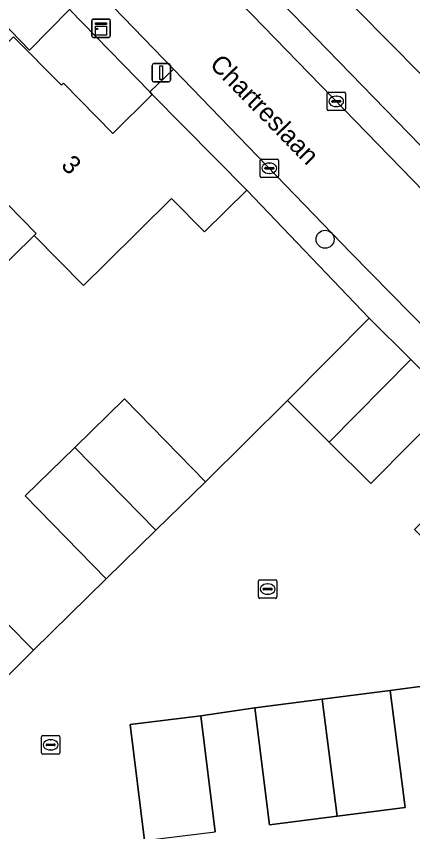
# Model space of a CAD drawing. Extents: x 158472 to 159562, y 388525 to 389606.
# Drawn here: x 159261.07 to 159282.6, y 389100.93 to 389145.17 of the extents above; entities that cross this region are included whole.
import ezdxf

# ---------------------------------------------------------------- set-up
doc = ezdxf.new("R2010")
doc.units = 0
for name, color, linetype in [('IMGEO_Boom', 7, 'Continuous'), ('IMGEO_Erf', 7, 'Continuous'), ('IMGEO_Kast', 7, 'Continuous'), ('IMGEO_Kolk', 7, 'Continuous'), ('IMGEO_Lichtmast', 7, 'Continuous'), ('IMGEO_Muur', 7, 'Continuous'), ('IMGEO_Openbare_ruimte_label', 7, 'Continuous'), ('IMGEO_Pand', 7, 'Continuous'), ('IMGEO_Pand_nummerreeks', 7, 'Continuous'), ('IMGEO_Parkeervlak_open', 7, 'Continuous'), ('IMGEO_Rijbaan_lokaal_open', 7, 'Continuous'), ('IMGEO_Voetpad_open', 7, 'Continuous')]:
    doc.layers.add(name, color=color, linetype=linetype)

msp = doc.modelspace()

# ---------------------------------------------------------------- linework, layer by layer
at = {"layer": 'IMGEO_Boom'}
msp.add_circle((159277.838, 389133.072), 0.489, dxfattribs=at)
at = {"layer": 'IMGEO_Erf'}
for points in [[(159282.949, 389146.326), (159278.276, 389151.11), (159276.97, 389149.834), (159276.899, 389149.906), (159272.233, 389154.682), (159275.652, 389158.022), (159274.558, 389159.143), (159270.878, 389155.475), (159269.734, 389154.335), (159270.372, 389153.686), (159275.638, 389148.331), (159276.226, 389148.913), (159294.758, 389130.181), (159295.317, 389130.763), (159298.704, 389127.352), (159300.076, 389128.793), (159296.764, 389132.184), (159292.088, 389136.97), (159287.519, 389141.648)], [(159252.726, 389136.223), (159257.507, 389140.942), (159257.619, 389140.828), (159260.923, 389144.059), (159263.521, 389141.426), (159263.628, 389141.531), (159266.309, 389138.814), (159268.453, 389140.93), (159268.315, 389141.071), (159263.961, 389145.532), (159261.788, 389143.327), (159259.733, 389145.452), (159256.244, 389142.093), (159255.422, 389142.951), (159235.109, 389123.017), (159235.154, 389122.97), (159238.472, 389126.243), (159240.515, 389124.172), (159243.382, 389127.002), (159248.054, 389131.613)], [(159266.947, 389124.414), (159271.341, 389119.919), (159275.792, 389124.315), (159280.23, 389128.797), (159273.586, 389135.729), (159271.299, 389133.472), (159269.507, 389135.289), (159265.949, 389131.777), (159264.719, 389130.564), (159262.049, 389133.27), (159257.429, 389128.752), (159252.766, 389124.151), (159248.079, 389119.525), (159243.252, 389114.762), (159250.061, 389107.765), (159252.573, 389110.254), (159255.086, 389112.743), (159257.598, 389115.232), (159262.011, 389110.777), (159265.954, 389114.652), (159261.56, 389119.146), (159264.253, 389121.779)]]:
    msp.add_lwpolyline(points, close=True, dxfattribs=at)
msp.add_lwpolyline([(159301.827, 389100.202), (159301.721, 389100.998), (159299.663, 389116.405), (159298.742, 389116.284), (159299.32, 389111.898), (159293.791, 389111.17), (159293.913, 389110.183), (159287.628, 389109.407), (159286.799, 389109.3), (159287.304, 389105.398), (159284.711, 389105.062), (159284.206, 389108.964), (159281.371, 389108.597), (159282.181, 389102.243), (159278.499, 389101.773), (159274.829, 389101.305), (159274.019, 389107.66), (159271.093, 389107.218), (159271.867, 389100.924)], dxfattribs=at)
at = {"layer": 'IMGEO_Kast'}
for p, q in [((159265.179, 389144.093), (159265.179, 389144.934)), ((159265.179, 389144.934), (159265.179, 389144.093)), ((159265.254, 389145.018), (159266.095, 389145.018)), ((159266.095, 389145.018), (159265.254, 389145.018)), ((159266.179, 389144.943), (159266.179, 389144.102)), ((159266.179, 389144.102), (159266.179, 389144.943)), ((159266.104, 389144.018), (159265.263, 389144.018)), ((159265.263, 389144.018), (159266.104, 389144.018))]:
    msp.add_line(p, q, dxfattribs=at)
for points in [[(159265.374, 389144.808), (159265.974, 389144.808), (159265.974, 389144.723), (159265.374, 389144.723), (159265.374, 389144.808)], [(159265.374, 389144.633), (159265.974, 389144.633), (159265.974, 389144.144), (159265.374, 389144.144), (159265.374, 389144.633)]]:
    msp.add_lwpolyline(points, dxfattribs=at)
msp.add_circle((159265.458, 389144.482), 0.0377, dxfattribs=at)
for centre, start, end in [((159265.257, 389144.94), 92.4484, 184.2845), ((159265.257, 389144.94), 92.4484, 184.2845), ((159266.101, 389144.94), 2.4484, 94.2845), ((159266.101, 389144.94), 2.4484, 94.2845), ((159265.257, 389144.096), 182.4484, 274.2845), ((159265.257, 389144.096), 182.4484, 274.2845), ((159266.101, 389144.096), 272.4484, 4.2845), ((159266.101, 389144.096), 272.4484, 4.2845)]:
    msp.add_arc(centre, 0.0779, start, end, dxfattribs=at)
at = {"layer": 'IMGEO_Kolk'}
for p, q in [((159277.944, 389140.125), (159277.944, 389140.977)), ((159278.019, 389141.051), (159278.871, 389141.051)), ((159278.432, 389140.831), (159278.457, 389140.831)), ((159278.945, 389140.977), (159278.945, 389140.125)), ((159278.203, 389140.545), (159278.203, 389140.557)), ((159278.641, 389140.508), (159278.243, 389140.508)), ((159278.246, 389140.594), (159278.644, 389140.594)), ((159278.455, 389140.271), (159278.43, 389140.271)), ((159278.687, 389140.557), (159278.687, 389140.545)), ((159278.871, 389140.051), (159278.019, 389140.051)), ((159274.312, 389136.496), (159274.312, 389137.348)), ((159274.387, 389137.422), (159275.239, 389137.422)), ((159274.8, 389137.202), (159274.825, 389137.202)), ((159275.313, 389137.348), (159275.313, 389136.496)), ((159274.571, 389136.916), (159274.571, 389136.928)), ((159275.009, 389136.879), (159274.611, 389136.879)), ((159274.614, 389136.965), (159275.012, 389136.965)), ((159275.055, 389136.928), (159275.055, 389136.916)), ((159275.239, 389136.422), (159274.387, 389136.422)), ((159274.823, 389136.642), (159274.798, 389136.642)), ((159274.294, 389114.592), (159275.146, 389114.592)), ((159274.219, 389113.666), (159274.219, 389114.518)), ((159274.521, 389114.135), (159274.919, 389114.135)), ((159274.707, 389114.372), (159274.732, 389114.372)), ((159275.22, 389114.518), (159275.22, 389113.666)), ((159274.478, 389114.086), (159274.478, 389114.098)), ((159274.916, 389114.049), (159274.518, 389114.049)), ((159274.73, 389113.812), (159274.705, 389113.812)), ((159274.962, 389114.098), (159274.962, 389114.086)), ((159275.146, 389113.592), (159274.294, 389113.592)), ((159262.437, 389105.218), (159262.437, 389106.07)), ((159262.512, 389106.144), (159263.364, 389106.144)), ((159262.925, 389105.924), (159262.95, 389105.924)), ((159263.438, 389106.07), (159263.438, 389105.218)), ((159262.696, 389105.638), (159262.696, 389105.65)), ((159263.134, 389105.601), (159262.736, 389105.601)), ((159262.739, 389105.687), (159263.137, 389105.687)), ((159262.948, 389105.364), (159262.923, 389105.364)), ((159263.18, 389105.65), (159263.18, 389105.638)), ((159263.364, 389105.144), (159262.512, 389105.144))]:
    msp.add_line(p, q, dxfattribs=at)
for points in [[(159277.944, 389140.125), (159277.944, 389140.977)], [(159278.019, 389141.051), (159278.871, 389141.051)], [(159278.945, 389140.977), (159278.945, 389140.125)], [(159278.871, 389140.051), (159278.019, 389140.051)], [(159274.312, 389136.496), (159274.312, 389137.348)], [(159274.387, 389137.422), (159275.239, 389137.422)], [(159275.313, 389137.348), (159275.313, 389136.496)], [(159275.239, 389136.422), (159274.387, 389136.422)], [(159274.294, 389114.592), (159275.146, 389114.592)], [(159274.219, 389113.666), (159274.219, 389114.518)], [(159275.22, 389114.518), (159275.22, 389113.666)], [(159275.146, 389113.592), (159274.294, 389113.592)], [(159262.437, 389105.218), (159262.437, 389106.07)], [(159262.512, 389106.144), (159263.364, 389106.144)], [(159263.438, 389106.07), (159263.438, 389105.218)], [(159263.364, 389105.144), (159262.512, 389105.144)]]:
    msp.add_lwpolyline(points, dxfattribs=at)
for centre, radius, start, end in [((159278.021, 389140.975), 0.0765, 91.552, 178.448), ((159278.021, 389140.975), 0.0765, 91.552, 178.448), ((159278.869, 389140.975), 0.0765, 1.552, 88.448), ((159278.869, 389140.975), 0.0765, 1.552, 88.448), ((159278.243, 389140.554), 0.0403, 85.8775, 175.7526), ((159278.24, 389140.544), 0.0366, 178.938, 274.7102), ((159278.644, 389140.551), 0.043, 264.8664, 352.4533), ((159278.648, 389140.556), 0.0386, 1.7309, 96.639), ((159278.021, 389140.127), 0.0765, 181.552, 268.448), ((159278.021, 389140.127), 0.0765, 181.552, 268.448), ((159278.869, 389140.127), 0.0765, 271.552, 358.448), ((159278.869, 389140.127), 0.0765, 271.552, 358.448), ((159274.389, 389137.346), 0.0765, 91.552, 178.448), ((159274.389, 389137.346), 0.0765, 91.552, 178.448), ((159275.237, 389137.346), 0.0765, 1.552, 88.448), ((159275.237, 389137.346), 0.0765, 1.552, 88.448), ((159274.611, 389136.925), 0.0403, 85.8775, 175.7526), ((159274.608, 389136.915), 0.0366, 178.938, 274.7102), ((159275.012, 389136.922), 0.043, 264.8664, 352.4533), ((159275.016, 389136.927), 0.0386, 1.7309, 96.639), ((159274.389, 389136.498), 0.0765, 181.552, 268.448), ((159274.389, 389136.498), 0.0765, 181.552, 268.448), ((159275.237, 389136.498), 0.0765, 271.552, 358.448), ((159275.237, 389136.498), 0.0765, 271.552, 358.448), ((159274.296, 389114.516), 0.0765, 91.552, 178.448), ((159274.296, 389114.516), 0.0765, 91.552, 178.448), ((159275.144, 389114.516), 0.0765, 1.552, 88.448), ((159275.144, 389114.516), 0.0765, 1.552, 88.448), ((159274.518, 389114.095), 0.0403, 85.8775, 175.7526), ((159274.923, 389114.097), 0.0386, 1.7309, 96.639), ((159274.515, 389114.085), 0.0366, 178.938, 274.7102), ((159274.919, 389114.092), 0.043, 264.8664, 352.4533), ((159274.296, 389113.668), 0.0765, 181.552, 268.448), ((159274.296, 389113.668), 0.0765, 181.552, 268.448), ((159275.144, 389113.668), 0.0765, 271.552, 358.448), ((159275.144, 389113.668), 0.0765, 271.552, 358.448), ((159262.514, 389106.068), 0.0765, 91.552, 178.448), ((159262.514, 389106.068), 0.0765, 91.552, 178.448), ((159263.362, 389106.068), 0.0765, 1.552, 88.448), ((159263.362, 389106.068), 0.0765, 1.552, 88.448), ((159262.736, 389105.647), 0.0403, 85.8775, 175.7526), ((159262.733, 389105.637), 0.0366, 178.938, 274.7102), ((159263.137, 389105.644), 0.043, 264.8664, 352.4533), ((159263.141, 389105.649), 0.0386, 1.7309, 96.639), ((159262.514, 389105.22), 0.0765, 181.552, 268.448), ((159262.514, 389105.22), 0.0765, 181.552, 268.448), ((159263.362, 389105.22), 0.0765, 271.552, 358.448), ((159263.362, 389105.22), 0.0765, 271.552, 358.448)]:
    msp.add_arc(centre, radius, start, end, dxfattribs=at)
for centre, major_axis, ratio, start_param, end_param in [((159278.431, 389140.551), (-0.387, 0.002), 0.722429, 4.712389, 7.853982), ((159278.456, 389140.551), (-0.39, 0.002), 0.717154, 1.570796, 4.712389), ((159274.799, 389136.922), (-0.387, 0.002), 0.722429, 4.712389, 7.853982), ((159274.824, 389136.922), (-0.39, 0.002), 0.717154, 1.570796, 4.712389), ((159274.706, 389114.092), (-0.387, 0.002), 0.722429, 4.712389, 7.853982), ((159274.731, 389114.092), (-0.39, 0.002), 0.717154, 1.570796, 4.712389), ((159262.924, 389105.644), (-0.387, 0.002), 0.722429, 4.712389, 7.853982), ((159262.949, 389105.644), (-0.39, 0.002), 0.717154, 1.570796, 4.712389)]:
    msp.add_ellipse(centre, major_axis=major_axis, ratio=ratio, start_param=start_param, end_param=end_param, dxfattribs=at)
at = {"layer": 'IMGEO_Lichtmast'}
for p, q in [((159268.447, 389141.706), (159268.447, 389142.506)), ((159268.447, 389142.506), (159268.447, 389141.706)), ((159268.547, 389142.606), (159269.337, 389142.606)), ((159269.337, 389142.606), (159268.547, 389142.606)), ((159269.437, 389142.506), (159269.437, 389141.706)), ((159269.437, 389141.706), (159269.437, 389142.506)), ((159269.337, 389141.606), (159268.547, 389141.606)), ((159268.547, 389141.606), (159269.337, 389141.606))]:
    msp.add_line(p, q, dxfattribs=at)
msp.add_lwpolyline([(159268.867, 389142.481), (159269.017, 389142.481), (159269.017, 389141.731), (159268.867, 389141.731), (159268.867, 389142.481)], dxfattribs=at)
for centre, start, end in [((159268.547, 389142.506), 90, 180), ((159268.547, 389142.506), 90, 180), ((159269.337, 389142.506), 0, 90), ((159269.337, 389142.506), 360, 90), ((159268.547, 389141.706), 180, 270), ((159268.547, 389141.706), 180, 270), ((159269.337, 389141.706), 270, 0), ((159269.337, 389141.706), 270, 0)]:
    msp.add_arc(centre, 0.1, start, end, dxfattribs=at)
at = {"layer": 'IMGEO_Muur'}
msp.add_lwpolyline([(159273.586, 389135.729), (159280.23, 389128.797)], dxfattribs=at)
at = {"layer": 'IMGEO_Pand'}
for points in [[(159257.619, 389140.828), (159260.422, 389137.986), (159258.997, 389136.579), (159262.158, 389133.377), (159262.049, 389133.27), (159264.719, 389130.564), (159265.949, 389131.777), (159269.507, 389135.289), (159271.299, 389133.472), (159273.586, 389135.729), (159268.453, 389140.93), (159266.309, 389138.814), (159263.628, 389141.531), (159263.521, 389141.426), (159260.923, 389144.059)], [(159252.726, 389136.223), (159255.376, 389133.534), (159254.034, 389132.221), (159257.429, 389128.752), (159262.049, 389133.27), (159262.158, 389133.377), (159258.997, 389136.579), (159260.422, 389137.986), (159257.619, 389140.828), (159257.507, 389140.942)], [(159278.062, 389122.068), (159282.5, 389126.55), (159280.23, 389128.797), (159275.792, 389124.315)], [(159278.062, 389122.068), (159280.331, 389119.821), (159284.769, 389124.303), (159284.556, 389124.514), (159282.5, 389126.55)], [(159268.649, 389117.287), (159271.341, 389119.919), (159266.947, 389124.414), (159264.253, 389121.779)], [(159268.649, 389117.287), (159264.253, 389121.779), (159261.56, 389119.146), (159265.954, 389114.652)], [(159255.086, 389112.743), (159259.499, 389108.288), (159262.011, 389110.777), (159257.598, 389115.232)], [(159278.499, 389101.773), (159282.181, 389102.243), (159281.371, 389108.597), (159277.689, 389108.128)], [(159278.499, 389101.773), (159277.689, 389108.128), (159274.019, 389107.66), (159274.829, 389101.305)], [(159271.093, 389107.218), (159267.265, 389106.747), (159268.039, 389100.453), (159271.867, 389100.924)]]:
    msp.add_lwpolyline(points, close=True, dxfattribs=at)
at = {"layer": 'IMGEO_Parkeervlak_open'}
for points in [[(159290.054, 389128.615), (159291.21, 389129.739), (159269.12, 389152.455), (159267.931, 389151.3), (159268.262, 389151.025)], [(159285.771, 389125.704), (159279.239, 389132.342), (159269.614, 389142.295), (159268.315, 389141.071), (159268.453, 389140.93), (159273.586, 389135.729), (159280.23, 389128.797), (159282.5, 389126.55), (159284.556, 389124.514)]]:
    msp.add_lwpolyline(points, close=True, dxfattribs=at)
at = {"layer": 'IMGEO_Rijbaan_lokaal_open'}
for points in [[(159290.663, 389127.989), (159290.054, 389128.615), (159268.262, 389151.025), (159267.931, 389151.3)], [(159264.271, 389147.821), (159265.265, 389146.793), (159269.614, 389142.295), (159279.239, 389132.342), (159285.771, 389125.704), (159288.474, 389122.958), (159288.59, 389122.84)], [(159259.231, 389099.006), (159262.017, 389096.136), (159262.888, 389095.239), (159268.039, 389100.453), (159267.265, 389106.747), (159271.093, 389107.218), (159274.019, 389107.66), (159277.689, 389108.128), (159281.371, 389108.597), (159284.206, 389108.964), (159286.799, 389109.3), (159287.628, 389109.407), (159287.201, 389112.688), (159282.691, 389117.317), (159287.229, 389121.738), (159284.769, 389124.303), (159280.331, 389119.821), (159278.062, 389122.068), (159275.792, 389124.315), (159271.341, 389119.919), (159268.649, 389117.287), (159265.954, 389114.652), (159262.011, 389110.777), (159259.499, 389108.288)]]:
    msp.add_lwpolyline(points, dxfattribs=at)
at = {"layer": 'IMGEO_Voetpad_open'}
for points in [[(159389.563, 389152.562), (159392.732, 389156.452), (159392.324, 389159.799), (159387.751, 389153.909), (159386.012, 389153.704), (159386.045, 389152.845), (159359.716, 389149.449), (159359.524, 389150.369), (159338.251, 389147.617), (159338.414, 389146.587), (159324.315, 389144.642), (159321.952, 389146.346), (159318.689, 389147.057), (159310.864, 389139.348), (159308.754, 389137.27), (159308.607, 389137.127), (159302.556, 389131.215), (159300.076, 389128.793), (159298.704, 389127.352), (159295.317, 389130.763), (159294.758, 389130.181), (159276.226, 389148.913)], [(159276.226, 389148.913), (159275.638, 389148.331), (159270.372, 389153.686), (159269.12, 389152.455), (159291.21, 389129.739), (159290.054, 389128.615), (159290.663, 389127.989)], [(159220.495, 389108.715), (159225.667, 389113.75), (159234.003, 389121.931), (159234.017, 389121.945), (159235.109, 389123.017), (159255.422, 389142.951), (159256.244, 389142.093), (159259.733, 389145.452), (159261.788, 389143.327), (159263.961, 389145.532), (159265.265, 389146.793), (159264.271, 389147.821)]]:
    msp.add_lwpolyline(points, dxfattribs=at)
msp.add_lwpolyline([(159265.265, 389146.793), (159263.961, 389145.532), (159268.315, 389141.071), (159269.614, 389142.295)], close=True, dxfattribs=at)

# ---------------------------------------------------------------- texts
at = {"layer": 'IMGEO_Openbare_ruimte_label'}
msp.add_text('Chartreslaan', height=1, rotation=314.3517, dxfattribs=at).set_placement((159271.523, 389142.501))
at = {"layer": 'IMGEO_Pand_nummerreeks'}
msp.add_text('3', height=1, rotation=314.6179, dxfattribs=at).set_placement((159263.457, 389137.034))

doc.saveas('drawing.dxf')
